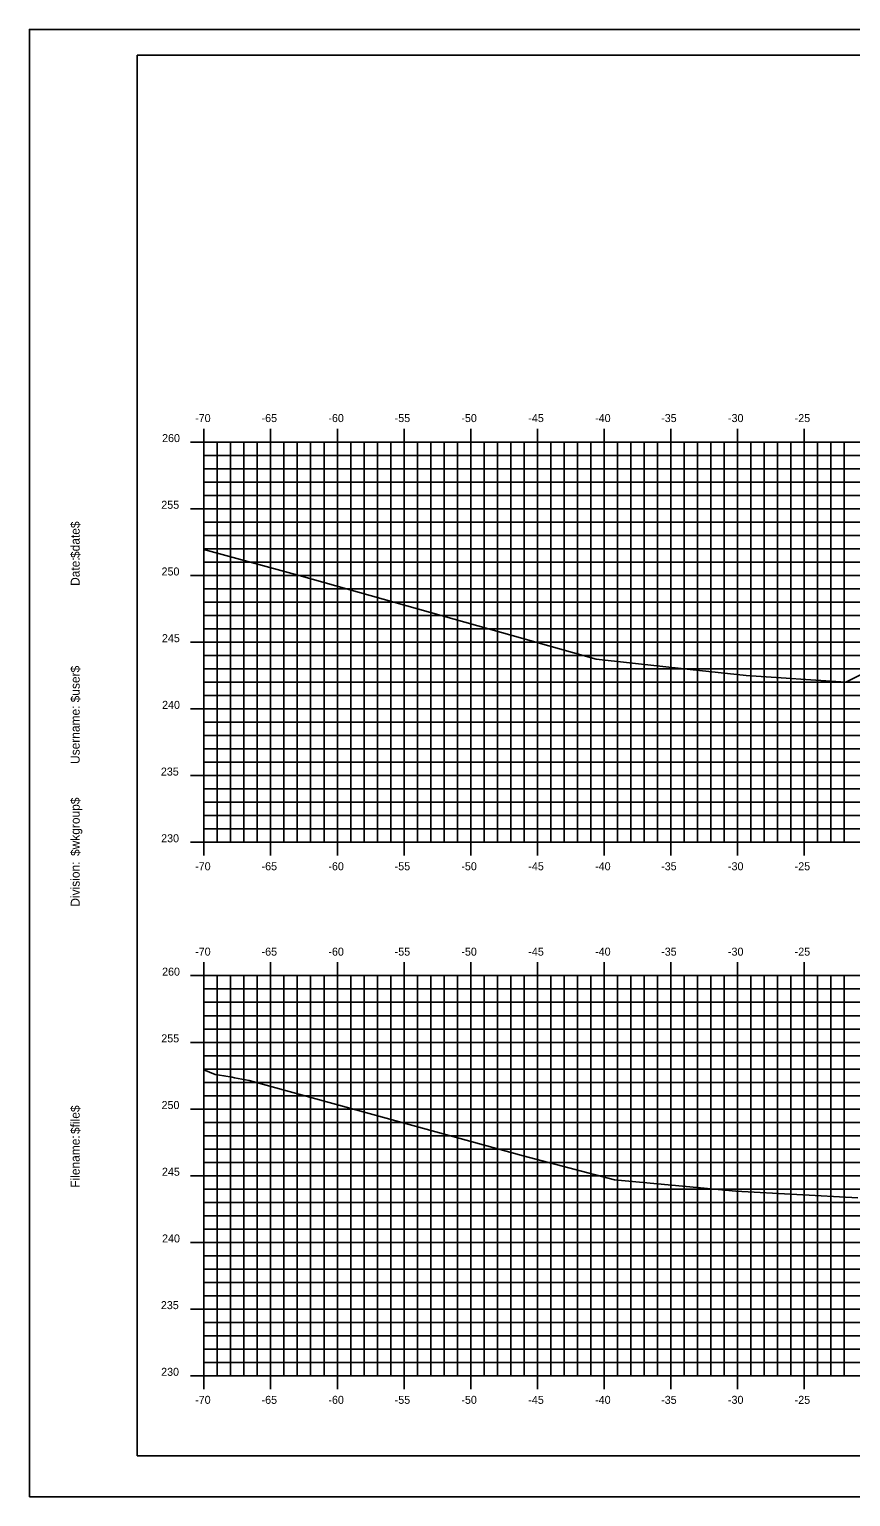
# Model space of a CAD drawing. Extents: x 1168600 to 1177589, y 610178 to 611246.
# Drawn here: x 1173204.5 to 1173266, y 610268.7 to 610378.7 of the extents above; entities that cross this region are included whole.
import ezdxf

# ---------------------------------------------------------------- set-up
doc = ezdxf.new("R2010")
doc.units = 0
for name, color, linetype in [('_Station Equation', 7, 'Continuous'), ('BORDER', 7, 'Continuous'), ('D_Text_Standard', 7, 'Continuous'), ('H_V ANNOTATION', 7, 'Continuous'), ('MAJOR', 7, 'Continuous'), ('MINOR', 7, 'Continuous'), ('PLOT BOUNDARY', 7, 'Continuous')]:
    doc.layers.add(name, color=color, linetype=linetype)

msp = doc.modelspace()

# ---------------------------------------------------------------- linework, layer by layer
at = {"layer": '_Station Equation'}
for points in [[(1173217.55, 610339.75), (1173224.7, 610337.79), (1173246.95, 610331.53), (1173254, 610330.75), (1173258.21, 610330.29), (1173265.67, 610329.8)], [(1173217.55, 610300.73), (1173218.4, 610300.4), (1173219.04, 610300.29), (1173219.66, 610300.18), (1173219.83, 610300.15), (1173220.93, 610299.93), (1173241.49, 610294.28), (1173248.33, 610292.49), (1173255.57, 610291.81), (1173257.44, 610291.64), (1173266.58, 610291.14)]]:
    msp.add_lwpolyline(points, dxfattribs=at)
at = {"layer": 'BORDER'}
for p, q in [((1173372.55, 610376.8), (1173212.55, 610376.8)), ((1173212.55, 610376.8), (1173212.55, 610271.8)), ((1173212.55, 610271.8), (1173372.55, 610271.8))]:
    msp.add_line(p, q, dxfattribs=at)
at = {"layer": 'D_Text_Standard'}
msp.add_lwpolyline([(1173265.67, 610329.8), (1173268.55, 610331.24), (1173271.55, 610331.36), (1173287.55, 610332), (1173303.55, 610332.64), (1173306.55, 610332.58), (1173308.5, 610331.6)], dxfattribs=at)
at = {"layer": 'MAJOR'}
for p, q in [((1173217.55, 610348.8), (1173217.55, 610347.8)), ((1173222.55, 610348.8), (1173222.55, 610347.8)), ((1173227.55, 610348.8), (1173227.55, 610347.8)), ((1173232.55, 610348.8), (1173232.55, 610347.8)), ((1173237.55, 610348.8), (1173237.55, 610347.8)), ((1173242.55, 610348.8), (1173242.55, 610347.8)), ((1173247.55, 610348.8), (1173247.55, 610347.8)), ((1173252.55, 610348.8), (1173252.55, 610347.8)), ((1173257.55, 610348.8), (1173257.55, 610347.8)), ((1173262.55, 610348.8), (1173262.55, 610347.8)), ((1173216.55, 610347.8), (1173217.55, 610347.8)), ((1173217.55, 610347.8), (1173357.55, 610347.8)), ((1173217.55, 610317.8), (1173217.55, 610347.8)), ((1173217.55, 610317.8), (1173217.55, 610347.8)), ((1173217.55, 610347.8), (1173357.55, 610347.8)), ((1173222.55, 610317.8), (1173222.55, 610347.8)), ((1173227.55, 610317.8), (1173227.55, 610347.8)), ((1173232.55, 610317.8), (1173232.55, 610347.8)), ((1173237.55, 610317.8), (1173237.55, 610347.8)), ((1173242.55, 610317.8), (1173242.55, 610347.8)), ((1173247.55, 610317.8), (1173247.55, 610347.8)), ((1173252.55, 610317.8), (1173252.55, 610347.8)), ((1173257.55, 610317.8), (1173257.55, 610347.8)), ((1173262.55, 610317.8), (1173262.55, 610347.8)), ((1173216.55, 610342.8), (1173217.55, 610342.8)), ((1173217.55, 610342.8), (1173357.55, 610342.8)), ((1173216.55, 610337.8), (1173217.55, 610337.8)), ((1173217.55, 610337.8), (1173357.55, 610337.8)), ((1173216.55, 610332.8), (1173217.55, 610332.8)), ((1173217.55, 610332.8), (1173357.55, 610332.8)), ((1173216.55, 610327.8), (1173217.55, 610327.8)), ((1173217.55, 610327.8), (1173357.55, 610327.8)), ((1173216.55, 610322.8), (1173217.55, 610322.8)), ((1173217.55, 610322.8), (1173357.55, 610322.8)), ((1173216.55, 610317.8), (1173217.55, 610317.8)), ((1173217.55, 610317.8), (1173357.55, 610317.8)), ((1173217.55, 610317.8), (1173357.55, 610317.8)), ((1173217.55, 610316.8), (1173217.55, 610317.8)), ((1173222.55, 610316.8), (1173222.55, 610317.8)), ((1173227.55, 610316.8), (1173227.55, 610317.8)), ((1173232.55, 610316.8), (1173232.55, 610317.8)), ((1173237.55, 610316.8), (1173237.55, 610317.8)), ((1173242.55, 610316.8), (1173242.55, 610317.8)), ((1173247.55, 610316.8), (1173247.55, 610317.8)), ((1173252.55, 610316.8), (1173252.55, 610317.8)), ((1173257.55, 610316.8), (1173257.55, 610317.8)), ((1173262.55, 610316.8), (1173262.55, 610317.8)), ((1173217.55, 610308.8), (1173217.55, 610307.8)), ((1173222.55, 610308.8), (1173222.55, 610307.8)), ((1173227.55, 610308.8), (1173227.55, 610307.8)), ((1173232.55, 610308.8), (1173232.55, 610307.8)), ((1173237.55, 610308.8), (1173237.55, 610307.8)), ((1173242.55, 610308.8), (1173242.55, 610307.8)), ((1173247.55, 610308.8), (1173247.55, 610307.8)), ((1173252.55, 610308.8), (1173252.55, 610307.8)), ((1173257.55, 610308.8), (1173257.55, 610307.8)), ((1173262.55, 610308.8), (1173262.55, 610307.8)), ((1173216.55, 610307.8), (1173217.55, 610307.8)), ((1173217.55, 610307.8), (1173357.55, 610307.8)), ((1173217.55, 610277.8), (1173217.55, 610307.8)), ((1173217.55, 610277.8), (1173217.55, 610307.8)), ((1173217.55, 610307.8), (1173357.55, 610307.8)), ((1173222.55, 610277.8), (1173222.55, 610307.8)), ((1173227.55, 610277.8), (1173227.55, 610307.8)), ((1173232.55, 610277.8), (1173232.55, 610307.8)), ((1173237.55, 610277.8), (1173237.55, 610307.8)), ((1173242.55, 610277.8), (1173242.55, 610307.8)), ((1173247.55, 610277.8), (1173247.55, 610307.8)), ((1173252.55, 610277.8), (1173252.55, 610307.8)), ((1173257.55, 610277.8), (1173257.55, 610307.8)), ((1173262.55, 610277.8), (1173262.55, 610307.8)), ((1173216.55, 610302.8), (1173217.55, 610302.8)), ((1173217.55, 610302.8), (1173357.55, 610302.8)), ((1173216.55, 610297.8), (1173217.55, 610297.8)), ((1173217.55, 610297.8), (1173357.55, 610297.8)), ((1173216.55, 610292.8), (1173217.55, 610292.8)), ((1173217.55, 610292.8), (1173357.55, 610292.8)), ((1173216.55, 610287.8), (1173217.55, 610287.8)), ((1173217.55, 610287.8), (1173357.55, 610287.8)), ((1173216.55, 610282.8), (1173217.55, 610282.8)), ((1173217.55, 610282.8), (1173357.55, 610282.8)), ((1173216.55, 610277.8), (1173217.55, 610277.8)), ((1173217.55, 610277.8), (1173357.55, 610277.8)), ((1173217.55, 610277.8), (1173357.55, 610277.8)), ((1173217.55, 610276.8), (1173217.55, 610277.8)), ((1173222.55, 610276.8), (1173222.55, 610277.8)), ((1173227.55, 610276.8), (1173227.55, 610277.8)), ((1173232.55, 610276.8), (1173232.55, 610277.8)), ((1173237.55, 610276.8), (1173237.55, 610277.8)), ((1173242.55, 610276.8), (1173242.55, 610277.8)), ((1173247.55, 610276.8), (1173247.55, 610277.8)), ((1173252.55, 610276.8), (1173252.55, 610277.8)), ((1173257.55, 610276.8), (1173257.55, 610277.8)), ((1173262.55, 610276.8), (1173262.55, 610277.8))]:
    msp.add_line(p, q, dxfattribs=at)
at = {"layer": 'MINOR'}
for p, q in [((1173218.55, 610317.8), (1173218.55, 610347.8)), ((1173219.55, 610317.8), (1173219.55, 610347.8)), ((1173220.55, 610317.8), (1173220.55, 610347.8)), ((1173221.55, 610317.8), (1173221.55, 610347.8)), ((1173223.55, 610317.8), (1173223.55, 610347.8)), ((1173224.55, 610317.8), (1173224.55, 610347.8)), ((1173225.55, 610317.8), (1173225.55, 610347.8)), ((1173226.55, 610317.8), (1173226.55, 610347.8)), ((1173228.55, 610317.8), (1173228.55, 610347.8)), ((1173229.55, 610317.8), (1173229.55, 610347.8)), ((1173230.55, 610317.8), (1173230.55, 610347.8)), ((1173231.55, 610317.8), (1173231.55, 610347.8)), ((1173233.55, 610317.8), (1173233.55, 610347.8)), ((1173234.55, 610317.8), (1173234.55, 610347.8)), ((1173235.55, 610317.8), (1173235.55, 610347.8)), ((1173236.55, 610317.8), (1173236.55, 610347.8)), ((1173238.55, 610317.8), (1173238.55, 610347.8)), ((1173239.55, 610317.8), (1173239.55, 610347.8)), ((1173240.55, 610317.8), (1173240.55, 610347.8)), ((1173241.55, 610317.8), (1173241.55, 610347.8)), ((1173243.55, 610317.8), (1173243.55, 610347.8)), ((1173244.55, 610317.8), (1173244.55, 610347.8)), ((1173245.55, 610317.8), (1173245.55, 610347.8)), ((1173246.55, 610317.8), (1173246.55, 610347.8)), ((1173248.55, 610317.8), (1173248.55, 610347.8)), ((1173249.55, 610317.8), (1173249.55, 610347.8)), ((1173250.55, 610317.8), (1173250.55, 610347.8)), ((1173251.55, 610317.8), (1173251.55, 610347.8)), ((1173253.55, 610317.8), (1173253.55, 610347.8)), ((1173254.55, 610317.8), (1173254.55, 610347.8)), ((1173255.55, 610317.8), (1173255.55, 610347.8)), ((1173256.55, 610317.8), (1173256.55, 610347.8)), ((1173258.55, 610317.8), (1173258.55, 610347.8)), ((1173259.55, 610317.8), (1173259.55, 610347.8)), ((1173260.55, 610317.8), (1173260.55, 610347.8)), ((1173261.55, 610317.8), (1173261.55, 610347.8)), ((1173263.55, 610317.8), (1173263.55, 610347.8)), ((1173264.55, 610317.8), (1173264.55, 610347.8)), ((1173265.55, 610317.8), (1173265.55, 610347.8)), ((1173217.55, 610346.8), (1173357.55, 610346.8)), ((1173217.55, 610346.8), (1173218.55, 610346.8)), ((1173217.55, 610345.8), (1173357.55, 610345.8)), ((1173217.55, 610345.8), (1173218.55, 610345.8)), ((1173217.55, 610344.8), (1173357.55, 610344.8)), ((1173217.55, 610344.8), (1173218.55, 610344.8)), ((1173217.55, 610343.8), (1173357.55, 610343.8)), ((1173217.55, 610343.8), (1173218.55, 610343.8)), ((1173217.55, 610341.8), (1173357.55, 610341.8)), ((1173217.55, 610341.8), (1173218.55, 610341.8)), ((1173217.55, 610340.8), (1173357.55, 610340.8)), ((1173217.55, 610340.8), (1173218.55, 610340.8)), ((1173217.55, 610339.8), (1173357.55, 610339.8)), ((1173217.55, 610339.8), (1173218.55, 610339.8)), ((1173217.55, 610338.8), (1173357.55, 610338.8)), ((1173217.55, 610338.8), (1173218.55, 610338.8)), ((1173217.55, 610336.8), (1173357.55, 610336.8)), ((1173217.55, 610336.8), (1173218.55, 610336.8)), ((1173217.55, 610335.8), (1173357.55, 610335.8)), ((1173217.55, 610335.8), (1173218.55, 610335.8)), ((1173217.55, 610334.8), (1173357.55, 610334.8)), ((1173217.55, 610334.8), (1173218.55, 610334.8)), ((1173217.55, 610333.8), (1173357.55, 610333.8)), ((1173217.55, 610333.8), (1173218.55, 610333.8)), ((1173217.55, 610331.8), (1173357.55, 610331.8)), ((1173217.55, 610331.8), (1173218.55, 610331.8)), ((1173217.55, 610330.8), (1173357.55, 610330.8)), ((1173217.55, 610330.8), (1173218.55, 610330.8)), ((1173217.55, 610329.8), (1173357.55, 610329.8)), ((1173217.55, 610329.8), (1173218.55, 610329.8)), ((1173217.55, 610328.8), (1173357.55, 610328.8)), ((1173217.55, 610328.8), (1173218.55, 610328.8)), ((1173217.55, 610326.8), (1173357.55, 610326.8)), ((1173217.55, 610326.8), (1173218.55, 610326.8)), ((1173217.55, 610325.8), (1173357.55, 610325.8)), ((1173217.55, 610325.8), (1173218.55, 610325.8)), ((1173217.55, 610324.8), (1173357.55, 610324.8)), ((1173217.55, 610324.8), (1173218.55, 610324.8)), ((1173217.55, 610323.8), (1173357.55, 610323.8)), ((1173217.55, 610323.8), (1173218.55, 610323.8)), ((1173217.55, 610321.8), (1173357.55, 610321.8)), ((1173217.55, 610321.8), (1173218.55, 610321.8)), ((1173217.55, 610320.8), (1173357.55, 610320.8)), ((1173217.55, 610320.8), (1173218.55, 610320.8)), ((1173217.55, 610319.8), (1173357.55, 610319.8)), ((1173217.55, 610319.8), (1173218.55, 610319.8)), ((1173217.55, 610318.8), (1173357.55, 610318.8)), ((1173217.55, 610318.8), (1173218.55, 610318.8)), ((1173218.55, 610277.8), (1173218.55, 610307.8)), ((1173219.55, 610277.8), (1173219.55, 610307.8)), ((1173220.55, 610277.8), (1173220.55, 610307.8)), ((1173221.55, 610277.8), (1173221.55, 610307.8)), ((1173223.55, 610277.8), (1173223.55, 610307.8)), ((1173224.55, 610277.8), (1173224.55, 610307.8)), ((1173225.55, 610277.8), (1173225.55, 610307.8)), ((1173226.55, 610277.8), (1173226.55, 610307.8)), ((1173228.55, 610277.8), (1173228.55, 610307.8)), ((1173229.55, 610277.8), (1173229.55, 610307.8)), ((1173230.55, 610277.8), (1173230.55, 610307.8)), ((1173231.55, 610277.8), (1173231.55, 610307.8)), ((1173233.55, 610277.8), (1173233.55, 610307.8)), ((1173234.55, 610277.8), (1173234.55, 610307.8)), ((1173235.55, 610277.8), (1173235.55, 610307.8)), ((1173236.55, 610277.8), (1173236.55, 610307.8)), ((1173238.55, 610277.8), (1173238.55, 610307.8)), ((1173239.55, 610277.8), (1173239.55, 610307.8)), ((1173240.55, 610277.8), (1173240.55, 610307.8)), ((1173241.55, 610277.8), (1173241.55, 610307.8)), ((1173243.55, 610277.8), (1173243.55, 610307.8)), ((1173244.55, 610277.8), (1173244.55, 610307.8)), ((1173245.55, 610277.8), (1173245.55, 610307.8)), ((1173246.55, 610277.8), (1173246.55, 610307.8)), ((1173248.55, 610277.8), (1173248.55, 610307.8)), ((1173249.55, 610277.8), (1173249.55, 610307.8)), ((1173250.55, 610277.8), (1173250.55, 610307.8)), ((1173251.55, 610277.8), (1173251.55, 610307.8)), ((1173253.55, 610277.8), (1173253.55, 610307.8)), ((1173254.55, 610277.8), (1173254.55, 610307.8)), ((1173255.55, 610277.8), (1173255.55, 610307.8)), ((1173256.55, 610277.8), (1173256.55, 610307.8)), ((1173258.55, 610277.8), (1173258.55, 610307.8)), ((1173259.55, 610277.8), (1173259.55, 610307.8)), ((1173260.55, 610277.8), (1173260.55, 610307.8)), ((1173261.55, 610277.8), (1173261.55, 610307.8)), ((1173263.55, 610277.8), (1173263.55, 610307.8)), ((1173264.55, 610277.8), (1173264.55, 610307.8)), ((1173265.55, 610277.8), (1173265.55, 610307.8)), ((1173217.55, 610306.8), (1173357.55, 610306.8)), ((1173217.55, 610306.8), (1173218.55, 610306.8)), ((1173217.55, 610305.8), (1173357.55, 610305.8)), ((1173217.55, 610305.8), (1173218.55, 610305.8)), ((1173217.55, 610304.8), (1173357.55, 610304.8)), ((1173217.55, 610304.8), (1173218.55, 610304.8)), ((1173217.55, 610303.8), (1173357.55, 610303.8)), ((1173217.55, 610303.8), (1173218.55, 610303.8)), ((1173217.55, 610301.8), (1173357.55, 610301.8)), ((1173217.55, 610301.8), (1173218.55, 610301.8)), ((1173217.55, 610300.8), (1173357.55, 610300.8)), ((1173217.55, 610300.8), (1173218.55, 610300.8)), ((1173217.55, 610299.8), (1173357.55, 610299.8)), ((1173217.55, 610299.8), (1173218.55, 610299.8)), ((1173217.55, 610298.8), (1173357.55, 610298.8)), ((1173217.55, 610298.8), (1173218.55, 610298.8)), ((1173217.55, 610296.8), (1173357.55, 610296.8)), ((1173217.55, 610296.8), (1173218.55, 610296.8)), ((1173217.55, 610295.8), (1173357.55, 610295.8)), ((1173217.55, 610295.8), (1173218.55, 610295.8)), ((1173217.55, 610294.8), (1173217.55, 610294.8)), ((1173217.55, 610294.8), (1173218.55, 610294.8)), ((1173217.55, 610294.8), (1173357.55, 610294.8)), ((1173217.55, 610293.8), (1173357.55, 610293.8)), ((1173217.55, 610293.8), (1173218.55, 610293.8)), ((1173217.55, 610291.8), (1173357.55, 610291.8)), ((1173217.55, 610291.8), (1173218.55, 610291.8)), ((1173217.55, 610290.8), (1173357.55, 610290.8)), ((1173217.55, 610290.8), (1173218.55, 610290.8)), ((1173217.55, 610289.8), (1173357.55, 610289.8)), ((1173217.55, 610289.8), (1173218.55, 610289.8)), ((1173217.55, 610288.8), (1173357.55, 610288.8)), ((1173217.55, 610288.8), (1173218.55, 610288.8)), ((1173217.55, 610286.8), (1173357.55, 610286.8)), ((1173217.55, 610286.8), (1173218.55, 610286.8)), ((1173217.55, 610285.8), (1173357.55, 610285.8)), ((1173217.55, 610285.8), (1173218.55, 610285.8)), ((1173217.55, 610284.8), (1173357.55, 610284.8)), ((1173217.55, 610284.8), (1173218.55, 610284.8)), ((1173217.55, 610283.8), (1173357.55, 610283.8)), ((1173217.55, 610283.8), (1173218.55, 610283.8)), ((1173217.55, 610281.8), (1173357.55, 610281.8)), ((1173217.55, 610281.8), (1173218.55, 610281.8)), ((1173217.55, 610280.8), (1173357.55, 610280.8)), ((1173217.55, 610280.8), (1173218.55, 610280.8)), ((1173217.55, 610279.8), (1173357.55, 610279.8)), ((1173217.55, 610279.8), (1173218.55, 610279.8)), ((1173217.55, 610278.8), (1173357.55, 610278.8)), ((1173217.55, 610278.8), (1173218.55, 610278.8))]:
    msp.add_line(p, q, dxfattribs=at)
at = {"layer": 'PLOT BOUNDARY'}
msp.add_lwpolyline([(1173204.46, 610268.74), (1173374.46, 610268.74), (1173374.46, 610378.74), (1173204.46, 610378.74)], close=True, dxfattribs=at)

# ---------------------------------------------------------------- texts
at = {"layer": 'BORDER'}
for s, p in [('$date$', (1173208.23, 610339.11)), ('Date:', (1173208.23, 610337.02)), ('$user$', (1173208.23, 610328.29)), ('Username:', (1173208.23, 610323.67)), ('$wkgroup$', (1173208.23, 610316.77)), ('Division:', (1173208.23, 610312.97)), ('$file$', (1173208.23, 610295.93)), ('Filename:', (1173208.23, 610291.9))]:
    msp.add_text(s, height=0.67, rotation=90, dxfattribs=at).set_placement(p)
at = {"layer": 'H_V ANNOTATION'}
for s, p in [('-70', (1173216.89, 610349.3)), ('-65', (1173221.87, 610349.3)), ('-60', (1173226.88, 610349.3)), ('-55', (1173231.85, 610349.3)), ('-50', (1173236.85, 610349.3)), ('-45', (1173241.87, 610349.3)), ('-40', (1173246.88, 610349.3)), ('-35', (1173251.83, 610349.3)), ('-30', (1173256.84, 610349.3)), ('-25', (1173261.84, 610349.3)), ('260', (1173214.41, 610347.8)), ('255', (1173214.35, 610342.8)), ('250', (1173214.37, 610337.8)), ('245', (1173214.4, 610332.8)), ('240', (1173214.41, 610327.8)), ('235', (1173214.32, 610322.8)), ('230', (1173214.34, 610317.8)), ('-70', (1173216.89, 610315.7)), ('-65', (1173221.87, 610315.7)), ('-60', (1173226.88, 610315.7)), ('-55', (1173231.85, 610315.7)), ('-50', (1173236.85, 610315.7)), ('-45', (1173241.87, 610315.7)), ('-40', (1173246.88, 610315.7)), ('-35', (1173251.83, 610315.7)), ('-30', (1173256.84, 610315.7)), ('-25', (1173261.84, 610315.7)), ('-70', (1173216.89, 610309.3)), ('-65', (1173221.87, 610309.3)), ('-60', (1173226.88, 610309.3)), ('-55', (1173231.85, 610309.3)), ('-50', (1173236.85, 610309.3)), ('-45', (1173241.87, 610309.3)), ('-40', (1173246.88, 610309.3)), ('-35', (1173251.83, 610309.3)), ('-30', (1173256.84, 610309.3)), ('-25', (1173261.84, 610309.3)), ('260', (1173214.41, 610307.8)), ('255', (1173214.35, 610302.8)), ('250', (1173214.37, 610297.8)), ('245', (1173214.4, 610292.8)), ('240', (1173214.41, 610287.8)), ('235', (1173214.32, 610282.8)), ('230', (1173214.34, 610277.8)), ('-70', (1173216.89, 610275.7)), ('-65', (1173221.87, 610275.7)), ('-60', (1173226.88, 610275.7)), ('-55', (1173231.85, 610275.7)), ('-50', (1173236.85, 610275.7)), ('-45', (1173241.87, 610275.7)), ('-40', (1173246.88, 610275.7)), ('-35', (1173251.83, 610275.7)), ('-30', (1173256.84, 610275.7)), ('-25', (1173261.84, 610275.7))]:
    msp.add_text(s, height=0.6, dxfattribs=at).set_placement(p)

doc.saveas('drawing.dxf')
